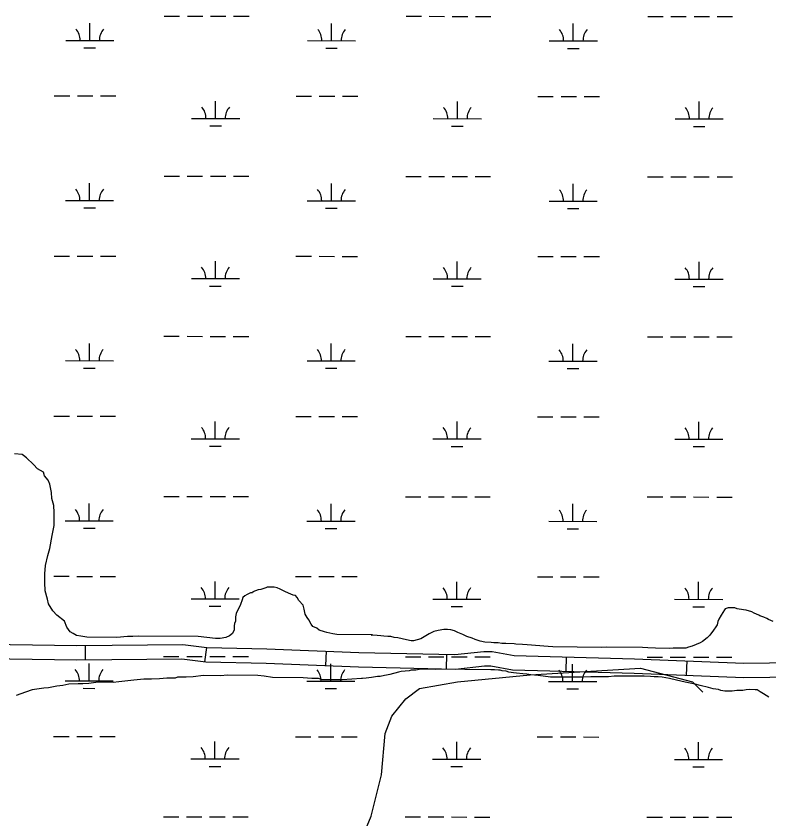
# Model space of a CAD drawing. Extents: x 3148686 to 3186545, y 916144 to 941516.
# Drawn here: x 3172386 to 3173949, y 934915 to 936583 of the extents above; entities that cross this region are included whole.
import ezdxf

# ---------------------------------------------------------------- set-up
doc = ezdxf.new("R2010")
doc.units = 0
for name, color, linetype in [('V-ROAD-CNTR', 7, 'Continuous'), ('V-SITE-VEGE', 7, 'Continuous'), ('V-TOPO-SHOR', 7, 'Continuous'), ('V-WETL-SWMP', 7, 'Continuous')]:
    doc.layers.add(name, color=color, linetype=linetype)

msp = doc.modelspace()

# ---------------------------------------------------------------- linework, layer by layer
at = {"layer": 'V-ROAD-CNTR'}
for p, q in [((3172529.8, 935275), (3172530.1, 935245)), ((3172781.4, 935270.7), (3172777.6, 935240.9)), ((3173030, 935263), (3173028.8, 935233.1)), ((3173279.6, 935256.3), (3173278.9, 935226.3)), ((3173528.5, 935251.2), (3173527.7, 935221.2)), ((3173778.5, 935242.9), (3173777.4, 935213))]:
    msp.add_line(p, q, dxfattribs=at)
for points in [[(3172096.3, 935281.1), (3172512.5, 935274.8), (3172732.2, 935277), (3172782.5, 935270.5), (3172906.7, 935268), (3173098, 935260.3), (3173297.2, 935255.9), (3173357, 935262.3), (3173374.5, 935262.7), (3173420, 935254.3), (3173495, 935252.1), (3173670.3, 935247.1), (3173897.3, 935238.4), (3174057.9, 935240.5), (3174325.9, 935239.7), (3174416.8, 935234.1), (3174956.9, 935221.1), (3175197.3, 935222), (3175585, 935216.7), (3175923, 935212.1)], [(3172095.5, 935251.1), (3172512.5, 935244.8), (3172730.5, 935246.9), (3172780.3, 935240.6), (3172905.7, 935238), (3173097, 935230.3), (3173298.4, 935225.8), (3173358.9, 935232.4), (3173372.1, 935232.6), (3173416.9, 935224.4), (3173494.1, 935222.2), (3173669.3, 935217.1), (3173896.9, 935208.4), (3174058.1, 935210.5), (3174325, 935209.7), (3174415.5, 935204.1), (3174956.6, 935191.1), (3175197.1, 935192), (3175584.6, 935186.7), (3175933.2, 935181.9), (3176382.4, 935178.7)]]:
    msp.add_lwpolyline(points, dxfattribs=at)
at = {"layer": 'V-SITE-VEGE'}
for p, q in [((3172754.3, 935210), (3172739.6, 935208.9)), ((3172775.2, 935212.3), (3172754.3, 935210)), ((3172810.7, 935211.9), (3172775.2, 935212.3)), ((3172825.4, 935213), (3172810.7, 935211.9)), ((3172887.9, 935212.4), (3172825.4, 935213)), ((3172901.4, 935211), (3172887.9, 935212.4)), ((3172918.5, 935208.4), (3172901.4, 935211)), ((3173136.5, 935210.3), (3173124.3, 935208.7)), ((3173142.3, 935210.8), (3173136.5, 935210.3)), ((3173151, 935212.4), (3173142.3, 935210.8)), ((3173155, 935213), (3173151, 935212.4)), ((3173162, 935214.6), (3173155, 935213)), ((3173180, 935219.7), (3173162, 935214.6)), ((3173185.8, 935220.8), (3173180, 935219.7)), ((3173202.6, 935222.3), (3173185.8, 935220.8)), ((3173206.6, 935223.4), (3173202.6, 935222.3)), ((3173215.9, 935223.9), (3173206.6, 935223.4)), ((3173223.4, 935225), (3173215.9, 935223.9)), ((3173235.6, 935225.4), (3173223.4, 935225)), ((3173257, 935225.2), (3173235.6, 935225.4)), ((3173263.9, 935225.7), (3173257, 935225.2)), ((3173372, 935224.6), (3173263.9, 935225.7)), ((3173379.5, 935224), (3173372, 935224.6)), ((3173387.6, 935223.9), (3173379.5, 935224)), ((3173391.1, 935223.3), (3173387.6, 935223.9)), ((3173395.7, 935222.1), (3173391.1, 935223.3)), ((3173403.8, 935221.4), (3173395.7, 935222.1)), ((3173409, 935219.6), (3173403.8, 935221.4)), ((3173418.8, 935218.3), (3173409, 935219.6)), ((3173425.2, 935217.7), (3173418.8, 935218.3)), ((3173438.4, 935215.8), (3173425.2, 935217.7)), ((3173446.5, 935215.2), (3173438.4, 935215.8)), ((3173455.2, 935213.9), (3173446.5, 935215.2)), ((3173470.2, 935212.6), (3173455.2, 935213.9)), ((3173495.6, 935209.4), (3173470.2, 935212.6)), ((3173563.3, 935208.8), (3173495.6, 935209.4)), ((3173579.5, 935209.7), (3173563.3, 935208.8)), ((3173592.2, 935209.6), (3173579.5, 935209.7)), ((3173606.7, 935210), (3173592.2, 935209.6)), ((3173615.9, 935209.9), (3173606.7, 935210)), ((3173628.1, 935211), (3173615.9, 935209.9)), ((3173636.8, 935210.9), (3173628.1, 935211)), ((3173652.4, 935211.3), (3173636.8, 935210.9)), ((3173679.5, 935211), (3173652.4, 935211.3)), ((3173690, 935211.5), (3173679.5, 935211)), ((3173703.3, 935210.8), (3173690, 935211.5)), ((3173710.8, 935210.1), (3173703.3, 935210.8)), ((3173718.9, 935210), (3173710.8, 935210.1)), ((3173727.5, 935208.8), (3173718.9, 935210)), ((3172495.6, 935194.2), (3172483.3, 935191.8)), ((3172515.2, 935195.2), (3172495.6, 935194.2)), ((3172525, 935195.1), (3172515.2, 935195.2)), ((3172537.3, 935196.2), (3172525, 935195.1)), ((3172556.9, 935198.5), (3172537.3, 935196.2)), ((3172587.6, 935198.2), (3172556.9, 935198.5)), ((3172599.8, 935199.3), (3172587.6, 935198.2)), ((3172618.2, 935201.5), (3172599.8, 935199.3)), ((3172630.5, 935202.7), (3172618.2, 935201.5)), ((3172651.3, 935204.9), (3172630.5, 935202.7)), ((3172667.3, 935204.7), (3172651.3, 935204.9)), ((3172684.4, 935205.8), (3172667.3, 935204.7)), ((3172699.1, 935206.9), (3172684.4, 935205.8)), ((3172716.3, 935206.7), (3172699.1, 935206.9)), ((3172721.2, 935209.1), (3172716.3, 935206.7)), ((3172739.6, 935208.9), (3172721.2, 935209.1)), ((3172982.2, 935207.8), (3172918.5, 935208.4)), ((3173000.6, 935206.4), (3172982.2, 935207.8)), ((3173014.1, 935206.3), (3173000.6, 935206.4)), ((3173022.6, 935203.7), (3173014.1, 935206.3)), ((3173063, 935203.3), (3173022.6, 935203.7)), ((3173103.5, 935206.6), (3173063, 935203.3)), ((3173105.8, 935206.6), (3173103.5, 935206.6)), ((3173113.3, 935207.1), (3173105.8, 935206.6)), ((3173124.3, 935208.7), (3173113.3, 935207.1)), ((3173742.5, 935206.3), (3173727.5, 935208.8)), ((3173769.1, 935200.3), (3173742.5, 935206.3)), ((3173778.9, 935197.8), (3173769.1, 935200.3)), ((3173796.2, 935194.2), (3173778.9, 935197.8)), ((3173806.6, 935191.8), (3173796.2, 935194.2)), ((3172406, 935177.9), (3172386.3, 935170.7)), ((3172419.5, 935182.7), (3172406, 935177.9)), ((3172444.1, 935186.1), (3172419.5, 935182.7)), ((3172453.9, 935187.2), (3172444.1, 935186.1)), ((3172471.1, 935190.7), (3172453.9, 935187.2)), ((3172483.3, 935191.8), (3172471.1, 935190.7)), ((3173823.9, 935187.5), (3173806.6, 935191.8)), ((3173833.1, 935185.1), (3173823.9, 935187.5)), ((3173844.7, 935183.3), (3173833.1, 935185.1)), ((3173849.3, 935181.5), (3173844.7, 935183.3)), ((3173857.3, 935180.3), (3173849.3, 935181.5)), ((3173873, 935180.1), (3173857.3, 935180.3)), ((3173882.8, 935181.2), (3173873, 935180.1)), ((3173895, 935181.6), (3173882.8, 935181.2)), ((3173901.9, 935182.7), (3173895, 935181.6)), ((3173908.3, 935183.2), (3173901.9, 935182.7)), ((3173920.4, 935183.1), (3173908.3, 935183.2)), ((3173924.5, 935182.5), (3173920.4, 935183.1)), ((3173930.8, 935178.9), (3173924.5, 935182.5)), ((3173937.7, 935174.8), (3173930.8, 935178.9)), ((3173949.2, 935167.2), (3173937.7, 935174.8))]:
    msp.add_line(p, q, dxfattribs=at)
for points in [[(3173010.9, 935310.6), (3173002.4, 935314.3), (3172998.8, 935319.3), (3172993.9, 935327.9), (3172990.3, 935332.8), (3172986.7, 935340.2), (3172984.4, 935350.1), (3172982, 935358.7), (3172973.5, 935368.5), (3172969.9, 935374.7), (3172966.2, 935378.4), (3172961.4, 935379.7), (3172951.6, 935383.5), (3172944.3, 935387.2), (3172934.5, 935392.2), (3172928.4, 935394.7), (3172922.3, 935396), (3172915, 935396.1), (3172907.6, 935396.1), (3172905.1, 935394.9), (3172894.1, 935391.4), (3172889.2, 935390.2), (3172878.1, 935386.6), (3172876.9, 935384.2), (3172873.2, 935384.2), (3172865.8, 935380.6), (3172860.9, 935378.2), (3172857.2, 935374.6), (3172855.9, 935369.7), (3172852.1, 935359.9), (3172843.4, 935341.6), (3172842.1, 935334.3), (3172842, 935325.7), (3172839.5, 935320.8), (3172839.4, 935315.9), (3172839.3, 935307.4), (3172835.6, 935300), (3172829.4, 935295.2), (3172822, 935291.6), (3172809.8, 935289.3), (3172800, 935289.4), (3172764.5, 935293.4), (3172640.7, 935294.6), (3172628.5, 935293.5), (3172617.4, 935293.6), (3172595.3, 935291.4), (3172532.9, 935292), (3172520.6, 935294.5), (3172512.1, 935295.8), (3172504.8, 935299.6), (3172498.7, 935303.3), (3172491.4, 935313.2), (3172486.6, 935325.5), (3172470.8, 935337.9), (3172462.3, 935346.6), (3172453.9, 935361.4), (3172451.5, 935371.2), (3172446.8, 935388.4), (3172445.7, 935405.5), (3172445.9, 935423.9), (3172447.3, 935441.1), (3172452.4, 935461.8), (3172456.2, 935476.5), (3172461.4, 935503.4), (3172465.3, 935524.2), (3172465.5, 935551.2), (3172464.5, 935565.9), (3172460.9, 935580.6), (3172459.8, 935592.9), (3172456.3, 935610.1), (3172452.7, 935618.7), (3172445.5, 935627.3), (3172443.1, 935634.7), (3172430.9, 935642.2), (3172422.4, 935650.8), (3172407.8, 935664.5), (3172401.8, 935669.4), (3172399.3, 935671.9), (3172383.4, 935673.3)], [(3173957.7, 935324.4), (3173948.5, 935329.1), (3173944.5, 935330.9), (3173938.7, 935333.8), (3173934.7, 935335), (3173930.1, 935336.8), (3173928.4, 935338), (3173918.6, 935342.1), (3173914, 935344.5), (3173901.9, 935348.1), (3173896.7, 935348.7), (3173883.4, 935351.2), (3173878.2, 935353), (3173864.3, 935353.1), (3173858.5, 935350.8), (3173856.8, 935349.1), (3173849.7, 935337.6), (3173845, 935329.6), (3173843.2, 935325), (3173841.4, 935318.1), (3173839.1, 935313.5), (3173834.4, 935306.6), (3173826.7, 935296.2), (3173820.9, 935290.5), (3173811, 935283.1), (3173806.3, 935280.3), (3173789.5, 935273.5), (3173782.5, 935271.2), (3173776.7, 935269.6), (3173768.1, 935269.1), (3173750.1, 935269.3), (3173743.2, 935268.8), (3173713.7, 935269.1), (3173698.1, 935269.8), (3173686.5, 935270.5), (3173611.9, 935271.3), (3173601.5, 935270.8), (3173500.9, 935271.9), (3173491.1, 935272.5), (3173447.2, 935276.5), (3173437.3, 935277.1), (3173424, 935277.3), (3173420, 935278.5), (3173402.7, 935278.7), (3173394.6, 935279.3), (3173387.1, 935280.6), (3173378.4, 935280.6), (3173372.6, 935281.3), (3173359.3, 935282), (3173349.5, 935283.8), (3173339.1, 935287.4), (3173333.4, 935289.8), (3173321.9, 935293.9), (3173313.8, 935297.5), (3173303.4, 935302.2), (3173296.5, 935305.2), (3173288.5, 935307.6), (3173282.1, 935308.2), (3173274.6, 935308.3), (3173262.4, 935306.1), (3173253.7, 935303.9), (3173243.8, 935298.8), (3173236.9, 935294.8), (3173226.4, 935288.6), (3173218.8, 935286.3), (3173211.3, 935284.7), (3173206.7, 935284.7), (3173196.9, 935286.6), (3173179, 935290.8), (3173171.5, 935291.5), (3173164, 935293.3), (3173158.2, 935293.9), (3173149.5, 935294), (3173143.2, 935295.2), (3173135.7, 935295.9), (3173123.5, 935296), (3173126, 935297.2), (3173052.5, 935297.9), (3173043.9, 935299.2), (3173031.7, 935301.8), (3173026.8, 935303.1), (3173015.8, 935306.9), (3173010.9, 935310.6)]]:
    msp.add_lwpolyline(points, dxfattribs=at)
at = {"layer": 'V-TOPO-SHOR'}
msp.add_lwpolyline([(3172900.5, 934261.2), (3172972.3, 934332.8), (3172986.7, 934404.4), (3172994, 934540.6), (3173015.6, 934683.9), (3173073.1, 934798.5), (3173123.4, 934920.3), (3173145, 935006.3), (3173152.2, 935092.3), (3173166.6, 935128.1), (3173195.3, 935163.9), (3173224, 935185.4), (3173302.9, 935199.6), (3173453.4, 935213.8), (3173682.7, 935227.9), (3173790.2, 935199.1), (3173811.7, 935177.6)], dxfattribs=at)
at = {"layer": 'V-WETL-SWMP'}
for p, q in [((3172693.9, 936582.6), (3172725.9, 936582.5)), ((3172741.9, 936582.5), (3172773.9, 936582.5)), ((3172789.9, 936582.5), (3172821.9, 936582.4)), ((3172837.9, 936582.4), (3172869.9, 936582.4)), ((3173195.8, 936582), (3173227.8, 936582)), ((3173243.8, 936582), (3173275.8, 936581.9)), ((3173291.8, 936581.9), (3173323.8, 936581.9)), ((3173339.8, 936581.9), (3173371.8, 936581.8)), ((3173697.7, 936581.5), (3173729.7, 936581.5)), ((3173745.7, 936581.4), (3173777.7, 936581.4)), ((3173793.7, 936581.4), (3173825.7, 936581.4)), ((3173841.7, 936581.3), (3173873.7, 936581.3)), ((3172539.3, 936532), (3172539.3, 936568)), ((3173041.2, 936531.4), (3173041.2, 936567.4)), ((3173543.1, 936530.9), (3173543.1, 936566.9)), ((3172489.3, 936532), (3172589.3, 936531.9)), ((3172991.2, 936531.5), (3173091.2, 936531.4)), ((3173493.1, 936531), (3173593.1, 936530.9)), ((3172527.3, 936516.6), (3172551.3, 936516.5)), ((3173029.2, 936516), (3173053.2, 936516)), ((3173531.1, 936515.5), (3173555.1, 936515.5)), ((3172465.7, 936416.6), (3172497.7, 936416.6)), ((3172513.7, 936416.6), (3172545.7, 936416.5)), ((3172561.7, 936416.5), (3172593.7, 936416.5)), ((3172967.7, 936416.1), (3172999.7, 936416.1)), ((3173015.7, 936416), (3173047.7, 936416)), ((3173063.7, 936416), (3173095.7, 936416)), ((3173469.6, 936415.6), (3173501.6, 936415.5)), ((3173517.6, 936415.5), (3173549.6, 936415.5)), ((3173565.6, 936415.5), (3173597.6, 936415.4)), ((3172800.5, 936369.8), (3172800.6, 936405.8)), ((3173302.4, 936369.3), (3173302.5, 936405.3)), ((3173804.4, 936368.8), (3173804.4, 936404.8)), ((3172750.5, 936369.9), (3172850.5, 936369.8)), ((3173252.4, 936369.4), (3173352.4, 936369.3)), ((3173754.4, 936368.8), (3173854.4, 936368.7)), ((3172788.5, 936354.4), (3172812.5, 936354.4)), ((3173290.4, 936353.9), (3173314.4, 936353.9)), ((3173792.3, 936353.4), (3173816.3, 936353.3)), ((3172693.6, 936249.9), (3172725.6, 936249.8)), ((3172741.6, 936249.8), (3172773.6, 936249.8)), ((3172789.6, 936249.8), (3172821.6, 936249.7)), ((3172837.6, 936249.7), (3172869.6, 936249.7)), ((3173195.5, 936249.4), (3173227.5, 936249.3)), ((3173243.5, 936249.3), (3173275.5, 936249.3)), ((3173291.5, 936249.3), (3173323.5, 936249.2)), ((3173339.5, 936249.2), (3173371.5, 936249.2)), ((3173697.4, 936248.8), (3173729.4, 936248.8)), ((3173745.4, 936248.8), (3173777.4, 936248.7)), ((3173793.4, 936248.7), (3173825.4, 936248.7)), ((3173841.4, 936248.7), (3173873.4, 936248.6)), ((3172538.9, 936199.3), (3172539, 936235.3)), ((3173040.8, 936198.8), (3173040.9, 936234.8)), ((3173542.7, 936198.2), (3173542.8, 936234.2)), ((3172488.9, 936199.4), (3172588.9, 936199.3)), ((3172990.8, 936198.8), (3173090.8, 936198.7)), ((3173492.7, 936198.3), (3173592.7, 936198.2)), ((3172526.9, 936183.9), (3172550.9, 936183.9)), ((3173028.8, 936183.4), (3173052.8, 936183.3)), ((3173530.7, 936182.8), (3173554.7, 936182.8)), ((3172465.4, 936083.9), (3172497.4, 936083.9)), ((3172513.4, 936083.9), (3172545.4, 936083.9)), ((3172561.4, 936083.8), (3172593.4, 936083.8)), ((3172967.3, 936083.4), (3172999.3, 936083.4)), ((3173015.3, 936083.4), (3173047.3, 936083.3)), ((3173063.3, 936083.3), (3173095.3, 936083.3)), ((3173469.2, 936082.9), (3173501.2, 936082.9)), ((3173517.2, 936082.8), (3173549.2, 936082.8)), ((3173565.2, 936082.8), (3173597.2, 936082.8)), ((3172800.2, 936037.2), (3172800.2, 936073.2)), ((3173302.1, 936036.6), (3173302.1, 936072.6)), ((3173804, 936036.1), (3173804, 936072.1)), ((3172750.2, 936037.2), (3172850.2, 936037.1)), ((3173252.1, 936036.7), (3173352.1, 936036.6)), ((3173754, 936036.2), (3173854, 936036.1)), ((3172788.2, 936021.7), (3172812.2, 936021.7)), ((3173290.1, 936021.2), (3173314.1, 936021.2)), ((3173792, 936020.7), (3173816, 936020.7)), ((3172693.2, 935917.2), (3172725.2, 935917.2)), ((3172741.2, 935917.2), (3172773.2, 935917.1)), ((3172789.2, 935917.1), (3172821.2, 935917.1)), ((3172837.2, 935917.1), (3172869.2, 935917)), ((3173195.1, 935916.7), (3173227.1, 935916.6)), ((3173243.1, 935916.6), (3173275.1, 935916.6)), ((3173291.1, 935916.6), (3173323.1, 935916.5)), ((3173339.1, 935916.5), (3173371.1, 935916.5)), ((3173697, 935916.2), (3173729, 935916.1)), ((3173745, 935916.1), (3173777, 935916.1)), ((3173793, 935916), (3173825, 935916)), ((3173841, 935916), (3173873, 935916)), ((3172538.6, 935866.6), (3172538.6, 935902.6)), ((3173040.5, 935866.1), (3173040.5, 935902.1)), ((3173542.4, 935865.6), (3173542.4, 935901.6)), ((3172488.6, 935866.7), (3172588.6, 935866.6)), ((3172990.5, 935866.2), (3173090.5, 935866)), ((3173492.4, 935865.6), (3173592.4, 935865.5)), ((3172526.6, 935851.2), (3172550.6, 935851.2)), ((3173028.5, 935850.7), (3173052.5, 935850.7)), ((3173530.4, 935850.2), (3173554.4, 935850.1)), ((3172465, 935751.3), (3172497, 935751.2)), ((3172513, 935751.2), (3172545, 935751.2)), ((3172561, 935751.2), (3172593, 935751.1)), ((3172967, 935750.7), (3172999, 935750.7)), ((3173015, 935750.7), (3173047, 935750.7)), ((3173063, 935750.6), (3173095, 935750.6)), ((3173468.9, 935750.2), (3173500.9, 935750.2)), ((3173516.9, 935750.2), (3173548.9, 935750.1)), ((3173564.9, 935750.1), (3173596.9, 935750.1)), ((3172799.8, 935704.5), (3172799.9, 935740.5)), ((3173301.7, 935704), (3173301.8, 935740)), ((3173803.7, 935703.4), (3173803.7, 935739.4)), ((3172749.8, 935704.5), (3172849.8, 935704.4)), ((3173251.7, 935704), (3173351.7, 935703.9)), ((3173753.7, 935703.5), (3173853.7, 935703.4)), ((3172787.8, 935689.1), (3172811.8, 935689)), ((3173289.7, 935688.5), (3173313.7, 935688.5)), ((3173791.6, 935688), (3173815.6, 935688)), ((3172692.9, 935584.5), (3172724.9, 935584.5)), ((3172740.9, 935584.5), (3172772.9, 935584.4)), ((3172788.9, 935584.4), (3172820.9, 935584.4)), ((3172836.9, 935584.4), (3172868.9, 935584.3)), ((3173194.8, 935584), (3173226.8, 935584)), ((3173242.8, 935584), (3173274.8, 935583.9)), ((3173290.8, 935583.9), (3173322.8, 935583.9)), ((3173338.8, 935583.9), (3173370.8, 935583.8)), ((3173696.7, 935583.5), (3173728.7, 935583.4)), ((3173744.7, 935583.4), (3173776.7, 935583.4)), ((3173792.7, 935583.4), (3173824.7, 935583.3)), ((3173840.7, 935583.3), (3173872.7, 935583.3)), ((3172538.2, 935534), (3172538.3, 935570)), ((3173040.1, 935533.4), (3173040.2, 935569.4)), ((3173542, 935532.9), (3173542.1, 935568.9)), ((3172488.2, 935534), (3172588.2, 935533.9)), ((3172990.1, 935533.5), (3173090.1, 935533.4)), ((3173492, 935532.9), (3173592, 935532.8)), ((3172526.2, 935518.5), (3172550.2, 935518.5)), ((3173028.1, 935518), (3173052.1, 935518)), ((3173530, 935517.5), (3173554, 935517.5)), ((3172464.7, 935418.6), (3172496.7, 935418.6)), ((3172512.7, 935418.5), (3172544.7, 935418.5)), ((3172560.7, 935418.5), (3172592.7, 935418.5)), ((3172966.6, 935418.1), (3172998.6, 935418)), ((3173014.6, 935418), (3173046.6, 935418)), ((3173062.6, 935418), (3173094.6, 935417.9)), ((3173468.5, 935417.5), (3173500.5, 935417.5)), ((3173516.5, 935417.5), (3173548.5, 935417.5)), ((3173564.5, 935417.4), (3173596.5, 935417.4)), ((3172799.5, 935371.8), (3172799.5, 935407.8)), ((3173301.4, 935371.3), (3173301.4, 935407.3)), ((3173803.3, 935370.8), (3173803.3, 935406.8)), ((3172749.5, 935371.9), (3172849.5, 935371.8)), ((3173251.4, 935371.3), (3173351.4, 935371.2)), ((3173753.3, 935370.8), (3173853.3, 935370.7)), ((3172787.5, 935356.4), (3172811.5, 935356.4)), ((3173289.4, 935355.9), (3173313.4, 935355.8)), ((3173791.3, 935355.3), (3173815.3, 935355.3)), ((3172692.5, 935251.9), (3172724.5, 935251.8)), ((3172740.5, 935251.8), (3172772.5, 935251.8)), ((3172788.5, 935251.8), (3172820.5, 935251.7)), ((3172836.5, 935251.7), (3172868.5, 935251.7)), ((3173194.4, 935251.3), (3173226.4, 935251.3)), ((3173242.4, 935251.3), (3173274.4, 935251.2)), ((3173290.4, 935251.2), (3173322.4, 935251.2)), ((3173338.4, 935251.2), (3173370.4, 935251.1)), ((3173696.3, 935250.8), (3173728.3, 935250.8)), ((3173744.3, 935250.8), (3173776.3, 935250.7)), ((3173792.3, 935250.7), (3173824.3, 935250.7)), ((3173840.3, 935250.6), (3173872.3, 935250.6)), ((3172537.9, 935201.3), (3172537.9, 935237.3)), ((3173039.8, 935200.8), (3173039.8, 935236.8)), ((3173541.7, 935200.2), (3173541.7, 935236.2)), ((3172487.9, 935201.3), (3172587.9, 935201.2)), ((3172989.8, 935200.8), (3173089.8, 935200.7)), ((3173491.7, 935200.3), (3173591.7, 935200.2)), ((3172525.9, 935185.9), (3172549.9, 935185.8)), ((3173027.8, 935185.3), (3173051.8, 935185.3)), ((3173529.7, 935184.8), (3173553.7, 935184.8)), ((3172464.3, 935085.9), (3172496.3, 935085.9)), ((3172512.3, 935085.9), (3172544.3, 935085.8)), ((3172560.3, 935085.8), (3172592.3, 935085.8)), ((3172966.2, 935085.4), (3172998.2, 935085.4)), ((3173014.2, 935085.3), (3173046.2, 935085.3)), ((3173062.2, 935085.3), (3173094.2, 935085.3)), ((3173468.2, 935084.9), (3173500.2, 935084.8)), ((3173516.2, 935084.8), (3173548.2, 935084.8)), ((3173564.2, 935084.8), (3173596.2, 935084.7)), ((3172799.1, 935039.1), (3172799.2, 935075.1)), ((3173301, 935038.6), (3173301.1, 935074.6)), ((3173803, 935038.1), (3173803, 935074.1)), ((3172749.1, 935039.2), (3172849.1, 935039.1)), ((3173251, 935038.7), (3173351, 935038.6)), ((3173753, 935038.1), (3173853, 935038)), ((3172787.1, 935023.7), (3172811.1, 935023.7)), ((3173289, 935023.2), (3173313, 935023.2)), ((3173790.9, 935022.7), (3173814.9, 935022.6)), ((3172692.2, 934919.2), (3172724.2, 934919.1)), ((3172740.2, 934919.1), (3172772.2, 934919.1)), ((3172788.2, 934919.1), (3172820.2, 934919)), ((3172836.2, 934919), (3172868.2, 934919)), ((3173194.1, 934918.7), (3173226.1, 934918.6)), ((3173242.1, 934918.6), (3173274.1, 934918.6)), ((3173290.1, 934918.6), (3173322.1, 934918.5)), ((3173338.1, 934918.5), (3173370.1, 934918.5)), ((3173696, 934918.1), (3173728, 934918.1)), ((3173744, 934918.1), (3173776, 934918)), ((3173792, 934918), (3173824, 934918)), ((3173840, 934918), (3173872, 934917.9))]:
    msp.add_line(p, q, dxfattribs=at)
for centre, start, end in [((3172484, 936532.5), 359.1678, 40.7115), ((3172594.5, 936532.4), 139.1678, 180.7115), ((3172985.9, 936532), 359.1678, 40.7115), ((3173096.4, 936531.9), 139.1678, 180.7115), ((3173487.8, 936531.5), 359.1678, 40.7115), ((3173598.3, 936531.3), 139.1678, 180.7115), ((3172745.3, 936370.4), 359.1678, 40.7115), ((3172855.8, 936370.3), 139.1678, 180.7115), ((3173247.2, 936369.8), 359.1678, 40.7115), ((3173357.7, 936369.7), 139.1678, 180.7115), ((3173749.1, 936369.3), 359.1678, 40.7115), ((3173859.6, 936369.2), 139.1678, 180.7115), ((3172483.7, 936199.8), 359.1678, 40.7115), ((3172594.2, 936199.7), 139.1678, 180.7115), ((3172985.6, 936199.3), 359.1678, 40.7115), ((3173096.1, 936199.2), 139.1678, 180.7115), ((3173487.5, 936198.8), 359.1678, 40.7115), ((3173598, 936198.7), 139.1678, 180.7115), ((3172744.9, 936037.7), 359.1678, 40.7115), ((3172855.4, 936037.6), 139.1678, 180.7115), ((3173246.9, 936037.2), 359.1678, 40.7115), ((3173357.3, 936037.1), 139.1678, 180.7115), ((3173748.8, 936036.6), 359.1678, 40.7115), ((3173859.2, 936036.5), 139.1678, 180.7115), ((3172483.3, 935867.2), 359.1678, 40.7115), ((3172593.8, 935867), 139.1678, 180.7115), ((3172985.2, 935866.6), 359.1678, 40.7115), ((3173095.7, 935866.5), 139.1678, 180.7115), ((3173487.1, 935866.1), 359.1678, 40.7115), ((3173597.6, 935866), 139.1678, 180.7115), ((3172744.6, 935705), 359.1678, 40.7115), ((3172855.1, 935704.9), 139.1678, 180.7115), ((3173246.5, 935704.5), 359.1678, 40.7115), ((3173357, 935704.4), 139.1678, 180.7115), ((3173748.4, 935704), 359.1678, 40.7115), ((3173858.9, 935703.9), 139.1678, 180.7115), ((3172483, 935534.5), 359.1678, 40.7115), ((3172593.5, 935534.4), 139.1678, 180.7115), ((3172984.9, 935534), 359.1678, 40.7115), ((3173095.4, 935533.8), 139.1678, 180.7115), ((3173486.8, 935533.4), 359.1678, 40.7115), ((3173597.3, 935533.3), 139.1678, 180.7115), ((3172744.2, 935372.3), 359.1678, 40.7115), ((3172854.7, 935372.2), 139.1678, 180.7115), ((3173246.2, 935371.8), 359.1678, 40.7115), ((3173356.6, 935371.7), 139.1678, 180.7115), ((3173748.1, 935371.3), 359.1678, 40.7115), ((3173858.5, 935371.2), 139.1678, 180.7115), ((3172482.6, 935201.8), 359.1678, 40.7115), ((3172593.1, 935201.7), 139.1678, 180.7115), ((3172984.5, 935201.3), 359.1678, 40.7115), ((3173095, 935201.2), 139.1678, 180.7115), ((3173486.4, 935200.8), 359.1678, 40.7115), ((3173596.9, 935200.6), 139.1678, 180.7115), ((3172743.9, 935039.7), 359.1678, 40.7115), ((3172854.4, 935039.6), 139.1678, 180.7115), ((3173245.8, 935039.1), 359.1678, 40.7115), ((3173356.3, 935039), 139.1678, 180.7115), ((3173747.7, 935038.6), 359.1678, 40.7115), ((3173858.2, 935038.5), 139.1678, 180.7115)]:
    msp.add_arc(centre, 35.2, start, end, dxfattribs=at)

doc.saveas('drawing.dxf')
